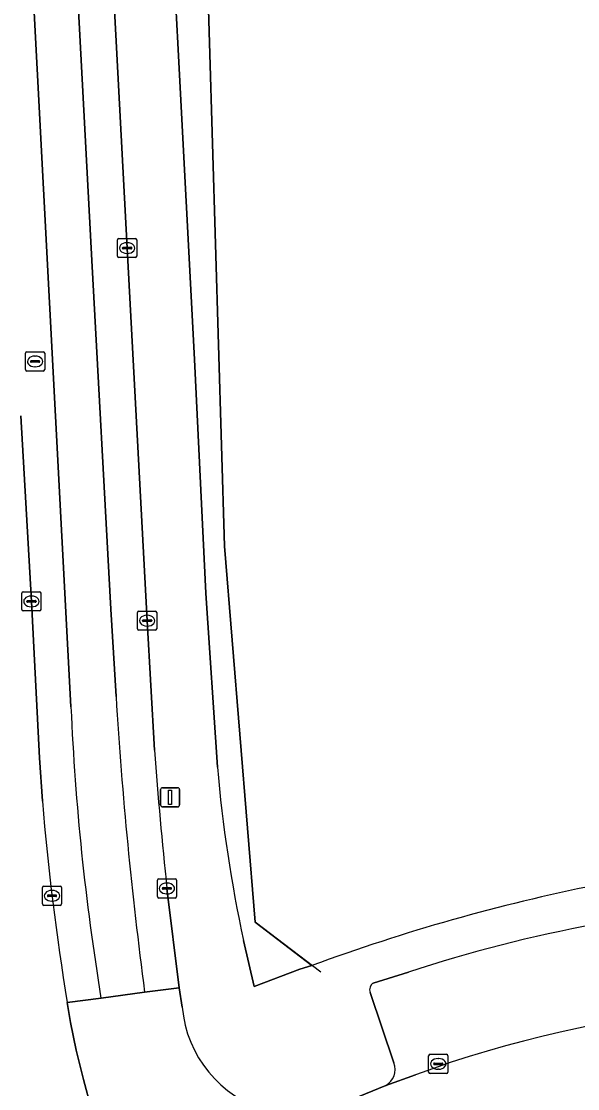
# Model space of a CAD drawing. Extents: x 161084 to 161928, y 385354 to 386522.
# Drawn here: x 161632.1 to 161661.1, y 385644.3 to 385700 of the extents above; entities that cross this region are included whole.
import ezdxf

# ---------------------------------------------------------------- set-up
doc = ezdxf.new("R2010")
doc.units = 0
for name, color, linetype in [('IMGEO_Erf', 7, 'Continuous'), ('IMGEO_Fietspad_gesloten', 7, 'Continuous'), ('IMGEO_Groenvoorziening', 7, 'Continuous'), ('IMGEO_Hek', 7, 'Continuous'), ('IMGEO_Kolk', 7, 'Continuous'), ('IMGEO_Lichtmast', 7, 'Continuous'), ('IMGEO_Parkeervlak_open', 7, 'Continuous'), ('IMGEO_Rijbaan_lokaal_gesloten', 7, 'Continuous'), ('IMGEO_Rijbaan_lokaal_open', 7, 'Continuous'), ('IMGEO_Rioolput', 7, 'Continuous'), ('IMGEO_Voetpad_open', 7, 'Continuous')]:
    doc.layers.add(name, color=color, linetype=linetype)

msp = doc.modelspace()

# ---------------------------------------------------------------- linework, layer by layer
at = {"layer": 'IMGEO_Erf'}
msp.add_lwpolyline([(161763.973, 385739.942), (161742.608, 385741.001), (161699.889, 385744.784), (161640.789, 385741.931), (161641.606, 385709.392), (161642.698, 385672.6), (161644.305, 385652.971), (161647.27, 385650.706)], dxfattribs=at)
msp.add_arc((161681.5, 385558.081), 98.748, 101.34268, 110.28222, dxfattribs=at)
at = {"layer": 'IMGEO_Fietspad_gesloten'}
for points in [[(161636.543, 385708.448), (161636.532, 385708.618), (161636.136, 385715.861), (161635.624, 385725.084), (161634.676, 385742.465), (161634.627, 385743.742), (161634.554, 385744.533), (161634.528, 385745.75), (161634.503, 385746.649), (161632.635, 385746.638), (161635.781, 385687.511), (161636.768, 385669.312), (161637.045, 385664.756)], [(161634.689, 385664.208), (161632.458, 385706.428), (161631.543, 385723.975), (161630.585, 385742.201), (161628.718, 385742.073)], [(161639.043, 385661.951), (161638.665, 385668.709), (161637.622, 385688.159), (161636.543, 385708.448)], [(161632.075, 385679.405), (161632.626, 385669.715), (161633.042, 385661.544), (161633.199, 385659.281)], [(161638.536, 385649.317), (161640.331, 385649.55), (161639.7, 385654.731)], [(161634.496, 385648.772), (161636.258, 385649.01)]]:
    msp.add_lwpolyline(points, dxfattribs=at)
for centre, radius, start, end in [((161854.788, 385677.993), 218.145, 183.47876, 187.55354), ((161763.472, 385669.823), 128.906, 182.49665, 189.29171), ((161878.818, 385680.13), 240.464, 184.33569, 186.06319), ((161764.613, 385670.165), 131.864, 184.7347, 189.3368)]:
    msp.add_arc(centre, radius, start, end, dxfattribs=at)
at = {"layer": 'IMGEO_Groenvoorziening'}
for points in [[(161642.698, 385672.6), (161641.606, 385709.392), (161640.789, 385741.931), (161699.889, 385744.784), (161672.473, 385746.588), (161662, 385747.341), (161661.651, 385744.938), (161658.714, 385743.655), (161638.924, 385742.7), (161638.885, 385740.791), (161638.727, 385731.962), (161638.734, 385726.786), (161639.511, 385713.409), (161639.699, 385709.593), (161640.264, 385698.848), (161641.13, 385682.335), (161641.738, 385670.144), (161642.335, 385661.07)], [(161643.697, 385652.013), (161644.245, 385649.619), (161646.643, 385650.518), (161647.27, 385650.706), (161644.305, 385652.971), (161642.698, 385672.6)]]:
    msp.add_lwpolyline(points, dxfattribs=at)
msp.add_arc((161714.386, 385667.274), 72.317, 184.92148, 192.18274, dxfattribs=at)
at = {"layer": 'IMGEO_Hek'}
msp.add_lwpolyline([(161647.725, 385650.359), (161644.305, 385652.971), (161642.698, 385672.6), (161641.606, 385709.392), (161640.789, 385741.931), (161699.889, 385744.784)], dxfattribs=at)
at = {"layer": 'IMGEO_Kolk'}
for p, q in [((161637.121, 385687.733), (161637.121, 385688.585)), ((161637.196, 385688.659), (161638.048, 385688.659)), ((161637.609, 385688.439), (161637.634, 385688.439)), ((161638.122, 385688.585), (161638.122, 385687.733)), ((161637.38, 385688.153), (161637.38, 385688.165)), ((161637.818, 385688.116), (161637.42, 385688.116)), ((161637.423, 385688.202), (161637.821, 385688.202)), ((161637.632, 385687.879), (161637.607, 385687.879)), ((161637.864, 385688.165), (161637.864, 385688.153)), ((161638.048, 385687.659), (161637.196, 385687.659)), ((161632.125, 385669.289), (161632.125, 385670.141)), ((161632.2, 385670.215), (161633.052, 385670.215)), ((161632.613, 385669.995), (161632.638, 385669.995)), ((161633.126, 385670.141), (161633.126, 385669.289)), ((161632.384, 385669.709), (161632.384, 385669.721)), ((161632.822, 385669.672), (161632.424, 385669.672)), ((161632.427, 385669.758), (161632.825, 385669.758)), ((161632.636, 385669.435), (161632.611, 385669.435)), ((161632.868, 385669.721), (161632.868, 385669.709)), ((161633.052, 385669.215), (161632.2, 385669.215)), ((161638.164, 385668.283), (161638.164, 385669.135)), ((161638.239, 385669.209), (161639.091, 385669.209)), ((161638.652, 385668.989), (161638.677, 385668.989)), ((161639.165, 385669.135), (161639.165, 385668.283)), ((161638.423, 385668.703), (161638.423, 385668.715)), ((161638.861, 385668.666), (161638.463, 385668.666)), ((161638.466, 385668.752), (161638.864, 385668.752)), ((161638.675, 385668.429), (161638.65, 385668.429)), ((161638.907, 385668.715), (161638.907, 385668.703)), ((161639.091, 385668.209), (161638.239, 385668.209)), ((161639.199, 385654.305), (161639.199, 385655.157)), ((161639.274, 385655.231), (161640.126, 385655.231)), ((161639.687, 385655.011), (161639.712, 385655.011)), ((161640.2, 385655.157), (161640.2, 385654.305)), ((161633.2, 385653.923), (161633.2, 385654.775)), ((161633.275, 385654.849), (161634.127, 385654.849)), ((161633.459, 385654.343), (161633.459, 385654.355)), ((161633.502, 385654.392), (161633.9, 385654.392)), ((161633.688, 385654.629), (161633.713, 385654.629)), ((161633.943, 385654.355), (161633.943, 385654.343)), ((161634.201, 385654.775), (161634.201, 385653.923)), ((161639.458, 385654.725), (161639.458, 385654.737)), ((161639.896, 385654.688), (161639.498, 385654.688)), ((161639.501, 385654.774), (161639.899, 385654.774)), ((161639.71, 385654.451), (161639.685, 385654.451)), ((161639.942, 385654.737), (161639.942, 385654.725)), ((161634.127, 385653.849), (161633.275, 385653.849)), ((161633.897, 385654.306), (161633.499, 385654.306)), ((161633.711, 385654.069), (161633.686, 385654.069)), ((161640.126, 385654.231), (161639.274, 385654.231)), ((161653.36, 385645.151), (161653.36, 385646.003)), ((161653.435, 385646.077), (161654.287, 385646.077)), ((161654.361, 385646.003), (161654.361, 385645.151)), ((161653.619, 385645.571), (161653.619, 385645.583)), ((161654.057, 385645.534), (161653.659, 385645.534)), ((161653.662, 385645.62), (161654.06, 385645.62)), ((161653.848, 385645.857), (161653.873, 385645.857)), ((161654.103, 385645.583), (161654.103, 385645.571)), ((161654.287, 385645.077), (161653.435, 385645.077)), ((161653.871, 385645.297), (161653.846, 385645.297))]:
    msp.add_line(p, q, dxfattribs=at)
for points in [[(161637.121, 385687.733), (161637.121, 385688.585)], [(161637.196, 385688.659), (161638.048, 385688.659)], [(161638.122, 385688.585), (161638.122, 385687.733)], [(161638.048, 385687.659), (161637.196, 385687.659)], [(161632.125, 385669.289), (161632.125, 385670.141)], [(161632.2, 385670.215), (161633.052, 385670.215)], [(161633.126, 385670.141), (161633.126, 385669.289)], [(161633.052, 385669.215), (161632.2, 385669.215)], [(161638.164, 385668.283), (161638.164, 385669.135)], [(161638.239, 385669.209), (161639.091, 385669.209)], [(161639.165, 385669.135), (161639.165, 385668.283)], [(161639.091, 385668.209), (161638.239, 385668.209)], [(161639.199, 385654.305), (161639.199, 385655.157)], [(161639.274, 385655.231), (161640.126, 385655.231)], [(161640.2, 385655.157), (161640.2, 385654.305)], [(161633.2, 385653.923), (161633.2, 385654.775)], [(161633.275, 385654.849), (161634.127, 385654.849)], [(161634.201, 385654.775), (161634.201, 385653.923)], [(161634.127, 385653.849), (161633.275, 385653.849)], [(161640.126, 385654.231), (161639.274, 385654.231)], [(161653.36, 385645.151), (161653.36, 385646.003)], [(161653.435, 385646.077), (161654.287, 385646.077)], [(161654.361, 385646.003), (161654.361, 385645.151)], [(161654.287, 385645.077), (161653.435, 385645.077)]]:
    msp.add_lwpolyline(points, dxfattribs=at)
for centre, radius, start, end in [((161637.198, 385688.583), 0.0765, 91.552, 178.448), ((161637.198, 385688.583), 0.0765, 91.552, 178.448), ((161638.046, 385688.583), 0.0765, 1.552, 88.448), ((161638.046, 385688.583), 0.0765, 1.552, 88.448), ((161637.42, 385688.162), 0.0403, 85.8775, 175.7526), ((161637.417, 385688.152), 0.0366, 178.938, 274.7102), ((161637.821, 385688.159), 0.043, 264.8664, 352.4533), ((161637.825, 385688.164), 0.0386, 1.7309, 96.639), ((161637.198, 385687.735), 0.0765, 181.552, 268.448), ((161637.198, 385687.735), 0.0765, 181.552, 268.448), ((161638.046, 385687.735), 0.0765, 271.552, 358.448), ((161638.046, 385687.735), 0.0765, 271.552, 358.448), ((161632.202, 385670.139), 0.0765, 91.552, 178.448), ((161632.202, 385670.139), 0.0765, 91.552, 178.448), ((161633.05, 385670.139), 0.0765, 1.552, 88.448), ((161633.05, 385670.139), 0.0765, 1.552, 88.448), ((161632.424, 385669.718), 0.0403, 85.8775, 175.7526), ((161632.421, 385669.708), 0.0366, 178.938, 274.7102), ((161632.825, 385669.715), 0.043, 264.8664, 352.4533), ((161632.829, 385669.72), 0.0386, 1.7309, 96.639), ((161632.202, 385669.291), 0.0765, 181.552, 268.448), ((161632.202, 385669.291), 0.0765, 181.552, 268.448), ((161633.05, 385669.291), 0.0765, 271.552, 358.448), ((161633.05, 385669.291), 0.0765, 271.552, 358.448), ((161638.241, 385669.133), 0.0765, 91.552, 178.448), ((161638.241, 385669.133), 0.0765, 91.552, 178.448), ((161639.089, 385669.133), 0.0765, 1.552, 88.448), ((161639.089, 385669.133), 0.0765, 1.552, 88.448), ((161638.241, 385668.285), 0.0765, 181.552, 268.448), ((161638.241, 385668.285), 0.0765, 181.552, 268.448), ((161638.463, 385668.712), 0.0403, 85.8775, 175.7526), ((161638.46, 385668.702), 0.0366, 178.938, 274.7102), ((161638.864, 385668.709), 0.043, 264.8664, 352.4533), ((161638.868, 385668.714), 0.0386, 1.7309, 96.639), ((161639.089, 385668.285), 0.0765, 271.552, 358.448), ((161639.089, 385668.285), 0.0765, 271.552, 358.448), ((161639.276, 385655.155), 0.0765, 91.552, 178.448), ((161639.276, 385655.155), 0.0765, 91.552, 178.448), ((161640.124, 385655.155), 0.0765, 1.552, 88.448), ((161640.124, 385655.155), 0.0765, 1.552, 88.448), ((161633.277, 385654.773), 0.0765, 91.552, 178.448), ((161633.277, 385654.773), 0.0765, 91.552, 178.448), ((161633.499, 385654.352), 0.0403, 85.8775, 175.7526), ((161633.496, 385654.342), 0.0366, 178.938, 274.7102), ((161633.9, 385654.349), 0.043, 264.8664, 352.4533), ((161633.904, 385654.354), 0.0386, 1.7309, 96.639), ((161634.125, 385654.773), 0.0765, 1.552, 88.448), ((161634.125, 385654.773), 0.0765, 1.552, 88.448), ((161639.498, 385654.734), 0.0403, 85.8775, 175.7526), ((161639.495, 385654.724), 0.0366, 178.938, 274.7102), ((161639.899, 385654.731), 0.043, 264.8664, 352.4533), ((161639.903, 385654.736), 0.0386, 1.7309, 96.639), ((161633.277, 385653.925), 0.0765, 181.552, 268.448), ((161633.277, 385653.925), 0.0765, 181.552, 268.448), ((161634.125, 385653.925), 0.0765, 271.552, 358.448), ((161634.125, 385653.925), 0.0765, 271.552, 358.448), ((161639.276, 385654.307), 0.0765, 181.552, 268.448), ((161639.276, 385654.307), 0.0765, 181.552, 268.448), ((161640.124, 385654.307), 0.0765, 271.552, 358.448), ((161640.124, 385654.307), 0.0765, 271.552, 358.448), ((161653.437, 385646.001), 0.0765, 91.552, 178.448), ((161653.437, 385646.001), 0.0765, 91.552, 178.448), ((161654.285, 385646.001), 0.0765, 1.552, 88.448), ((161654.285, 385646.001), 0.0765, 1.552, 88.448), ((161653.659, 385645.58), 0.0403, 85.8775, 175.7526), ((161653.656, 385645.57), 0.0366, 178.938, 274.7102), ((161654.06, 385645.577), 0.043, 264.8664, 352.4533), ((161654.064, 385645.582), 0.0386, 1.7309, 96.639), ((161653.437, 385645.153), 0.0765, 181.552, 268.448), ((161653.437, 385645.153), 0.0765, 181.552, 268.448), ((161654.285, 385645.153), 0.0765, 271.552, 358.448), ((161654.285, 385645.153), 0.0765, 271.552, 358.448)]:
    msp.add_arc(centre, radius, start, end, dxfattribs=at)
for centre, major_axis, ratio, start_param, end_param in [((161637.608, 385688.159), (-0.387, 0.002), 0.722429, 4.712389, 7.853982), ((161637.633, 385688.159), (-0.39, 0.002), 0.717154, 1.570796, 4.712389), ((161632.612, 385669.715), (-0.387, 0.002), 0.722429, 4.712389, 7.853982), ((161632.637, 385669.715), (-0.39, 0.002), 0.717154, 1.570796, 4.712389), ((161638.651, 385668.709), (-0.387, 0.002), 0.722429, 4.712389, 7.853982), ((161638.676, 385668.709), (-0.39, 0.002), 0.717154, 1.570796, 4.712389), ((161639.686, 385654.731), (-0.387, 0.002), 0.722429, 4.712389, 7.853982), ((161639.711, 385654.731), (-0.39, 0.002), 0.717154, 1.570796, 4.712389), ((161633.687, 385654.349), (-0.387, 0.002), 0.722429, 4.712389, 7.853982), ((161633.712, 385654.349), (-0.39, 0.002), 0.717154, 1.570796, 4.712389), ((161653.847, 385645.577), (-0.387, 0.002), 0.722429, 4.712389, 7.853982), ((161653.872, 385645.577), (-0.39, 0.002), 0.717154, 1.570796, 4.712389)]:
    msp.add_ellipse(centre, major_axis=major_axis, ratio=ratio, start_param=start_param, end_param=end_param, dxfattribs=at)
at = {"layer": 'IMGEO_Lichtmast'}
for p, q in [((161639.468, 385659.991), (161640.258, 385659.991)), ((161640.258, 385659.991), (161639.468, 385659.991)), ((161639.368, 385659.091), (161639.368, 385659.891)), ((161639.368, 385659.891), (161639.368, 385659.091)), ((161640.358, 385659.891), (161640.358, 385659.091)), ((161640.358, 385659.091), (161640.358, 385659.891)), ((161640.258, 385658.991), (161639.468, 385658.991)), ((161639.468, 385658.991), (161640.258, 385658.991))]:
    msp.add_line(p, q, dxfattribs=at)
msp.add_lwpolyline([(161639.788, 385659.866), (161639.938, 385659.866), (161639.938, 385659.116), (161639.788, 385659.116), (161639.788, 385659.866)], dxfattribs=at)
for centre, start, end in [((161639.468, 385659.891), 90, 180), ((161639.468, 385659.891), 90, 180), ((161640.258, 385659.891), 0, 90), ((161640.258, 385659.891), 360, 90), ((161639.468, 385659.091), 180, 270), ((161639.468, 385659.091), 180, 270), ((161640.258, 385659.091), 270, 0), ((161640.258, 385659.091), 270, 0)]:
    msp.add_arc(centre, 0.1, start, end, dxfattribs=at)
at = {"layer": 'IMGEO_Parkeervlak_open'}
for points in [[(161652.306, 385650.368), (161650.456, 385649.792)], [(161650.302, 385649.303), (161651.551, 385645.624)], [(161651.118, 385644.447), (161652.681, 385645.013)]]:
    msp.add_lwpolyline(points, dxfattribs=at)
for centre, radius, start, end in [((161676.044, 385577.797), 76.355, 92.98728, 108.11298), ((161650.718, 385649.441), 0.439, 126.7532, 198.2854), ((161674.192, 385585.975), 62.835, 81.39883, 110.01942), ((161650.646, 385645.289), 0.965, 299.2638, 20.3406)]:
    msp.add_arc(centre, radius, start, end, dxfattribs=at)
at = {"layer": 'IMGEO_Rijbaan_lokaal_gesloten'}
for points in [[(161637.045, 385664.756), (161636.768, 385669.312), (161635.781, 385687.511), (161632.635, 385746.638), (161634.503, 385746.649), (161634.499, 385746.798)], [(161628.616, 385743.422), (161628.705, 385742.211), (161628.718, 385742.073), (161630.585, 385742.201), (161631.543, 385723.975), (161632.458, 385706.428), (161634.689, 385664.208)], [(161636.258, 385649.01), (161638.536, 385649.317)]]:
    msp.add_lwpolyline(points, dxfattribs=at)
for centre, radius, start, end in [((161854.788, 385677.993), 218.145, 183.47876, 187.55354), ((161763.472, 385669.823), 128.906, 182.49665, 189.29171)]:
    msp.add_arc(centre, radius, start, end, dxfattribs=at)
at = {"layer": 'IMGEO_Rijbaan_lokaal_open'}
for points in [[(161640.503, 385648.533), (161640.331, 385649.55), (161638.536, 385649.317), (161636.258, 385649.01), (161634.496, 385648.772), (161634.673, 385647.743), (161634.967, 385646.297), (161635.349, 385644.761), (161636.138, 385641.761), (161637.476, 385636.963), (161639.147, 385631.347), (161640.814, 385625.903), (161641.114, 385624.909), (161642.91, 385625.392), (161645.247, 385626.02), (161646.936, 385626.474), (161646.715, 385627.497), (161646.416, 385628.723), (161646.117, 385629.993)], [(161652.681, 385645.013), (161651.118, 385644.447), (161649.385, 385643.73), (161651.613, 385638.132), (161652.246, 385638.347), (161655.346, 385639.439)]]:
    msp.add_lwpolyline(points, dxfattribs=at)
for centre, radius, start, end in [((161674.192, 385585.975), 62.835, 81.39883, 110.01942), ((161646.642, 385649.057), 6.162, 184.881, 253.8468)]:
    msp.add_arc(centre, radius, start, end, dxfattribs=at)
at = {"layer": 'IMGEO_Rioolput'}
for p, q in [((161632.317, 385681.812), (161632.317, 385682.664)), ((161632.392, 385682.738), (161633.244, 385682.738)), ((161632.576, 385682.232), (161632.576, 385682.244)), ((161633.014, 385682.195), (161632.616, 385682.195)), ((161632.619, 385682.281), (161633.017, 385682.281)), ((161632.805, 385682.518), (161632.83, 385682.518)), ((161633.06, 385682.244), (161633.06, 385682.232)), ((161633.318, 385682.664), (161633.318, 385681.812)), ((161633.244, 385681.738), (161632.392, 385681.738)), ((161632.828, 385681.958), (161632.803, 385681.958))]:
    msp.add_line(p, q, dxfattribs=at)
for points in [[(161632.317, 385681.812), (161632.317, 385682.664)], [(161632.392, 385682.738), (161633.244, 385682.738)], [(161633.318, 385682.664), (161633.318, 385681.812)], [(161633.244, 385681.738), (161632.392, 385681.738)]]:
    msp.add_lwpolyline(points, dxfattribs=at)
for centre, radius, start, end in [((161632.394, 385682.662), 0.0765, 91.552, 178.448), ((161632.394, 385682.662), 0.0765, 91.552, 178.448), ((161632.616, 385682.241), 0.0403, 85.8775, 175.7526), ((161632.613, 385682.231), 0.0366, 178.938, 274.7102), ((161633.017, 385682.238), 0.043, 264.8664, 352.4533), ((161633.021, 385682.243), 0.0386, 1.7309, 96.639), ((161633.242, 385682.662), 0.0765, 1.552, 88.448), ((161633.242, 385682.662), 0.0765, 1.552, 88.448), ((161632.394, 385681.814), 0.0765, 181.552, 268.448), ((161632.394, 385681.814), 0.0765, 181.552, 268.448), ((161633.242, 385681.814), 0.0765, 271.552, 358.448), ((161633.242, 385681.814), 0.0765, 271.552, 358.448)]:
    msp.add_arc(centre, radius, start, end, dxfattribs=at)
for centre, major_axis, ratio, start_param, end_param in [((161632.804, 385682.238), (-0.387, 0.002), 0.722429, 4.712389, 7.853982), ((161632.829, 385682.238), (-0.39, 0.002), 0.717154, 1.570796, 4.712389)]:
    msp.add_ellipse(centre, major_axis=major_axis, ratio=ratio, start_param=start_param, end_param=end_param, dxfattribs=at)
at = {"layer": 'IMGEO_Voetpad_open'}
for points in [[(161634.499, 385746.798), (161634.503, 385746.649), (161634.528, 385745.75), (161634.554, 385744.533), (161634.627, 385743.742), (161634.676, 385742.465), (161635.624, 385725.084), (161636.136, 385715.861), (161637.321, 385715.94), (161637.76, 385708.517), (161636.543, 385708.448), (161637.622, 385688.159), (161638.665, 385668.709), (161639.043, 385661.951)], [(161642.335, 385661.07), (161641.738, 385670.144), (161641.13, 385682.335), (161640.264, 385698.848), (161639.699, 385709.593), (161639.511, 385713.409), (161638.734, 385726.786)], [(161633.199, 385659.281), (161633.042, 385661.544), (161632.626, 385669.715), (161632.075, 385679.405)], [(161639.7, 385654.731), (161640.331, 385649.55), (161640.503, 385648.533)], [(161647.27, 385650.706), (161646.643, 385650.518), (161644.245, 385649.619), (161643.697, 385652.013)], [(161650.456, 385649.792), (161652.306, 385650.368)], [(161644.386, 385607.735), (161639.21, 385624.413), (161638.91, 385625.362), (161637.424, 385630.058), (161635.539, 385636.384), (161637.476, 385636.963), (161636.138, 385641.761), (161635.349, 385644.761), (161634.967, 385646.297), (161634.673, 385647.743), (161634.496, 385648.772)], [(161651.551, 385645.624), (161650.302, 385649.303)], [(161648.573, 385643.431), (161649.385, 385643.73), (161651.118, 385644.447)]]:
    msp.add_lwpolyline(points, dxfattribs=at)
for centre, radius, start, end in [((161878.818, 385680.13), 240.464, 184.33569, 186.06319), ((161714.386, 385667.274), 72.317, 184.92148, 192.18274), ((161764.613, 385670.165), 131.864, 184.7347, 189.3368), ((161681.5, 385558.081), 98.748, 101.34268, 110.28222), ((161676.044, 385577.797), 76.355, 92.98728, 108.11298), ((161650.718, 385649.441), 0.439, 126.7532, 198.2854), ((161646.642, 385649.057), 6.162, 184.881, 253.8468), ((161650.646, 385645.289), 0.965, 299.2638, 20.3406)]:
    msp.add_arc(centre, radius, start, end, dxfattribs=at)

doc.saveas('drawing.dxf')
